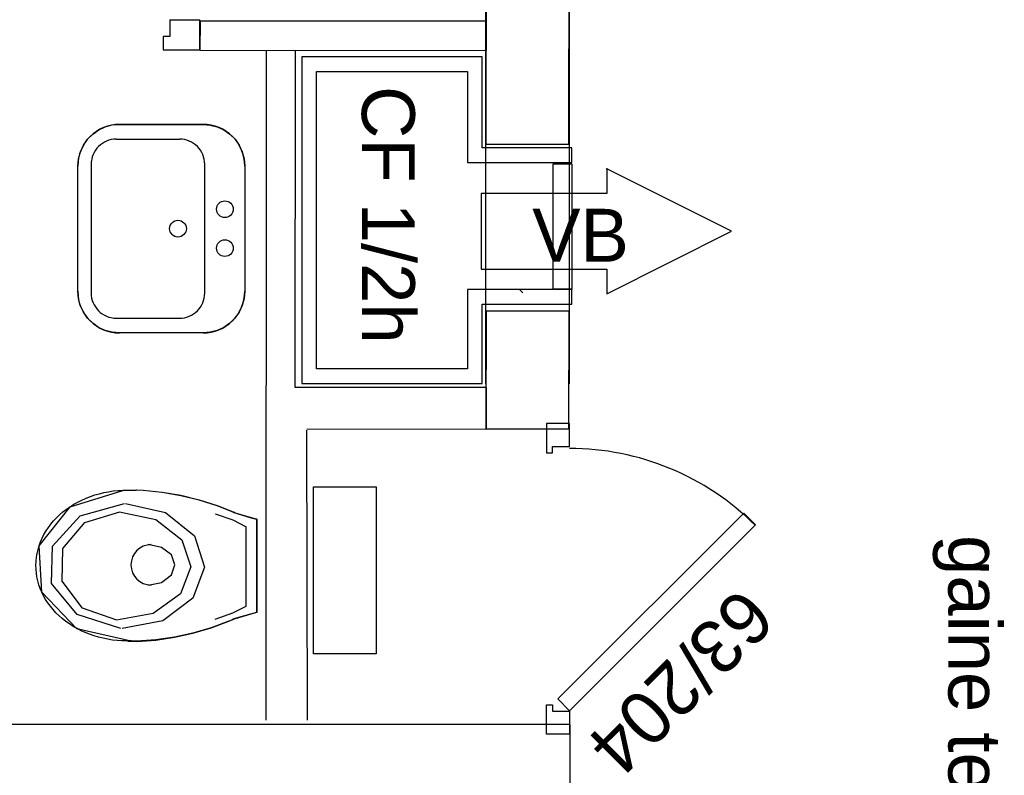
# Model space of a CAD drawing. Header units: millimetres. Extents: x -15 to 127, y -65 to 67.
# Tile 343 of 476: x 111.674 to 111.91, y 27.706 to 27.887. Entities that reach past the tile are written whole.
import ezdxf

# ---------------------------------------------------------------- set-up
doc = ezdxf.new("R2010")
doc.units = ezdxf.units.MM
doc.header["$MEASUREMENT"] = 0
doc.linetypes.add('PC_DASH_2', pattern=[0.125, 0.05555555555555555, -0.06944444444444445])
doc.layers.add('Calque 5', color=7, linetype='Continuous')
doc.styles.get("Standard").update_dxf_attribs({"font": 'BKANT.TTF'})

# ---------------------------------------------------------------- blocks, each defined once
blk = doc.blocks.new('PD_31053')
at = {"layer": 'Calque 5', "color": 0}
blk.add_lwpolyline([(44.27606019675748, -39.09970136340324), (44.27606019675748, -39.10565633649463), (44.30597155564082, -39.09065620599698), (44.27606019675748, -39.07565633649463), (44.27606019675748, -39.08161157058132), (44.24597155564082, -39.08161157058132), (44.24597155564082, -39.09970136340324), (44.27606019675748, -39.09970136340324)], dxfattribs=at)
blk.add_point((44.27606019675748, -39.07565633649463), dxfattribs=at)
blk = doc.blocks.new('PD_31352')
at = {"layer": 'Calque 5', "color": 0}
for p, q in [((44.17141843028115, -39.03993682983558), (44.17862821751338, -39.03993682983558)), ((44.17862821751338, -39.04714661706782), (44.17862821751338, -39.03993682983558)), ((44.16982877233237, -39.04714661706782), (44.17862821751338, -39.04714661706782))]:
    blk.add_line(p, q, dxfattribs=at)
blk.add_lwpolyline([(44.17141843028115, -39.03993682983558), (44.17141843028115, -39.04394226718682), (44.16982877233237, -39.04394226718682), (44.16982877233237, -39.04714661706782), (44.17141843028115, -39.04714661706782)], dxfattribs=at)
blk = doc.blocks.new('PD_32399')
at = {"layer": 'Calque 5', "color": 0}
blk.add_lwpolyline([(44.27606019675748, -39.09970136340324), (44.27606019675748, -39.10565633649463), (44.30597155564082, -39.09065620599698), (44.27606019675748, -39.07565633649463), (44.27606019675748, -39.08161157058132), (44.24597155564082, -39.08161157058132), (44.24597155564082, -39.09970136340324), (44.27606019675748, -39.09970136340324)], dxfattribs=at)
blk.add_point((44.27606019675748, -39.07565633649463), dxfattribs=at)
blk = doc.blocks.new('PD_32698')
at = {"layer": 'Calque 5', "color": 0}
for p, q in [((44.17141843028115, -39.03993682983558), (44.17862821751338, -39.03993682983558)), ((44.17862821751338, -39.04714661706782), (44.17862821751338, -39.03993682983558)), ((44.16982877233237, -39.04714661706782), (44.17862821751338, -39.04714661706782))]:
    blk.add_line(p, q, dxfattribs=at)
blk.add_lwpolyline([(44.17141843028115, -39.03993682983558), (44.17141843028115, -39.04394226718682), (44.16982877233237, -39.04394226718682), (44.16982877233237, -39.04714661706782), (44.17141843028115, -39.04714661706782)], dxfattribs=at)

msp = doc.modelspace()

# ---------------------------------------------------------------- linework, layer by layer
at = {"layer": 'Calque 5', "color": 0, "linetype": 'PC_DASH_2'}
for p, q in [((111.7854806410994, 27.39953024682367), (111.7854806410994, 30.05399058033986)), ((111.7854806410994, 27.39953024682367), (111.7854806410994, 30.05399058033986)), ((111.8054806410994, 27.39953024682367), (111.8054806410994, 30.05399058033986)), ((111.8054806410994, 27.39953024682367), (111.8054806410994, 30.05399058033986))]:
    msp.add_line(p, q, dxfattribs=at)
at = {"layer": 'Calque 5', "color": 0}
for p, q in [((111.73282468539, 27.87949769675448), (111.7327183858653, 27.71893064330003)), ((111.73282468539, 27.87949769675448), (111.7327183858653, 27.71893064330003)), ((111.7397772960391, 27.79869271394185), (111.739836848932, 27.87949419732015)), ((111.7397772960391, 27.79869271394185), (111.739836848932, 27.87949419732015)), ((111.741357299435, 27.8742819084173), (111.7414123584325, 27.8742819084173)), ((111.741357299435, 27.8742819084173), (111.7414123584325, 27.8742819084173)), ((111.7177172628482, 27.8617495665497), (111.6977174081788, 27.86175369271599)), ((111.7177172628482, 27.8617495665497), (111.6977174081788, 27.86175369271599)), ((111.696916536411, 27.85820546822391), (111.7121165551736, 27.85820244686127)), ((111.696916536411, 27.85820546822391), (111.7121165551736, 27.85820244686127)), ((111.6877093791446, 27.82175559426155), (111.6877153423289, 27.85175547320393)), ((111.6877093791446, 27.82175559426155), (111.6877153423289, 27.85175547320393)), ((111.6909153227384, 27.85220653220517), (111.6909091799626, 27.82130315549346)), ((111.6909153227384, 27.85220653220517), (111.6909091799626, 27.82130315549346)), ((111.7181092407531, 27.82129783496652), (111.718115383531, 27.85220122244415)), ((111.7181092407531, 27.82129783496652), (111.718115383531, 27.85220122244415)), ((111.7277153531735, 27.8517475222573), (111.7277093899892, 27.82174764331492)), ((111.7277153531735, 27.8517475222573), (111.7277093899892, 27.82174764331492)), ((111.741357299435, 27.8214203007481), (111.7414123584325, 27.82136524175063)), ((111.741357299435, 27.8214203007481), (111.7414123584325, 27.82136524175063)), ((111.7935343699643, 27.82215989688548), (111.7943290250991, 27.82136524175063)), ((111.7935343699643, 27.82215989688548), (111.7943290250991, 27.82136524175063)), ((111.6969080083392, 27.81530202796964), (111.7121080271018, 27.81529900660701)), ((111.6969080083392, 27.81530202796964), (111.7121080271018, 27.81529900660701)), ((111.7177073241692, 27.8117495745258), (111.6977074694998, 27.81175370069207)), ((111.7177073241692, 27.8117495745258), (111.6977074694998, 27.81175370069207)), ((111.7427185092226, 27.71893064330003), (111.7425949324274, 27.78847559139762)), ((111.7427185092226, 27.71893064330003), (111.7425949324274, 27.78847559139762)), ((111.7016936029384, 27.77401076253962), (111.6986816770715, 27.77401076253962)), ((111.7016936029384, 27.77401076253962), (111.6986816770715, 27.77401076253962)), ((111.7305977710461, 27.74471307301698), (111.7305977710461, 27.76703507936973)), ((111.7305977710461, 27.74471307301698), (111.7305977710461, 27.76703507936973)), ((111.7280144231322, 27.74629758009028), (111.7280144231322, 27.76534758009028)), ((111.7280144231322, 27.74629758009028), (111.7280144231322, 27.76534758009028)), ((111.7020227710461, 27.73781077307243), (111.6996804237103, 27.73781077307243)), ((111.7020227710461, 27.73781077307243), (111.6996804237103, 27.73781077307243))]:
    msp.add_line(p, q, dxfattribs=at)
for points in [[(111.8053418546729, 27.90295175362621), (111.8052714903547, 27.85695796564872), (111.7858843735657, 27.85696406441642), (111.7855243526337, 27.85696417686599), (111.7855947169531, 27.90295796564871), (111.8053418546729, 27.90295175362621)], [(111.8053418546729, 27.90295175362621), (111.8052714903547, 27.85695796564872), (111.7858843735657, 27.85696406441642), (111.7855243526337, 27.85696417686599), (111.7855947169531, 27.90295796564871), (111.8053418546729, 27.90295175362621)], [(111.7169870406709, 27.88650560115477), (111.7169850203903, 27.8795056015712), (111.7855937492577, 27.87947136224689), (111.7855957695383, 27.88647136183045), (111.7169870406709, 27.88650560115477)], [(111.7169870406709, 27.88650560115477), (111.7169850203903, 27.8795056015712), (111.7855937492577, 27.87947136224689), (111.7855957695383, 27.88647136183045), (111.7169870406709, 27.88650560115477)], [(111.7810468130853, 27.85258763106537), (111.8060880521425, 27.85258763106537), (111.8060880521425, 27.85608763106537), (111.7845468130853, 27.85608763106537), (111.7845468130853, 27.87794305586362), (111.741357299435, 27.87794305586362), (111.741357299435, 27.79963019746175), (111.7845468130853, 27.79963019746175), (111.7845468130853, 27.81865989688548), (111.8060880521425, 27.81865989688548), (111.8060880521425, 27.82215989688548), (111.7810468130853, 27.82215989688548), (111.7810468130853, 27.80313019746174), (111.744857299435, 27.80313019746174), (111.744857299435, 27.87444305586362), (111.7810468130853, 27.87444305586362), (111.7810468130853, 27.85258763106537)], [(111.7810468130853, 27.85258763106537), (111.8060880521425, 27.85258763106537), (111.8060880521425, 27.85608763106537), (111.7845468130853, 27.85608763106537), (111.7845468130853, 27.87794305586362), (111.741357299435, 27.87794305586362), (111.741357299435, 27.79963019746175), (111.7845468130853, 27.79963019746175), (111.7845468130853, 27.81865989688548), (111.8060880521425, 27.81865989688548), (111.8060880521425, 27.82215989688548), (111.7810468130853, 27.82215989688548), (111.7810468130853, 27.80313019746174), (111.744857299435, 27.80313019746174), (111.744857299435, 27.87444305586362), (111.7810468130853, 27.87444305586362), (111.7810468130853, 27.85258763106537)], [(111.7177073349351, 27.81174957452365), (111.6977074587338, 27.8117537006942), (111.6959711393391, 27.81190576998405), (111.6942875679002, 27.81235731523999), (111.6927078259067, 27.81309416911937), (111.6912802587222, 27.81409420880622), (111.6900478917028, 27.81532705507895), (111.6890482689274, 27.81675517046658), (111.6883118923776, 27.8183350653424), (111.6878610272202, 27.82001880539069), (111.6877093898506, 27.82175529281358), (111.6877093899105, 27.82175559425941), (111.6877153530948, 27.85175547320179), (111.6878676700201, 27.85349188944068), (111.688319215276, 27.8551754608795), (111.6890560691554, 27.85675520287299), (111.6900561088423, 27.85818277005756), (111.691288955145, 27.85941528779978), (111.6927170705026, 27.86041475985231), (111.6942969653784, 27.86115113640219), (111.6959807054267, 27.86160200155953), (111.6977171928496, 27.86175363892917), (111.6977173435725, 27.86175363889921), (111.7177172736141, 27.86174956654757), (111.719453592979, 27.86159734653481), (111.7211371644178, 27.86114580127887), (111.7227170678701, 27.86040879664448), (111.7241446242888, 27.85940875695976), (111.7253769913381, 27.85817606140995), (111.7263764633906, 27.85674794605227), (111.7271128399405, 27.85516805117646), (111.7275637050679, 27.85348416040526), (111.7277153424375, 27.85174767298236), (111.7277153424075, 27.85174752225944), (111.7277093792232, 27.82174764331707), (111.7275571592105, 27.82001132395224), (111.7271056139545, 27.8183277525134), (111.7263687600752, 27.81674801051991), (111.7253685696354, 27.81532029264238), (111.7241358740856, 27.81408792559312), (111.7227077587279, 27.81308845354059), (111.7211278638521, 27.81235207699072), (111.7194441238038, 27.81190121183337), (111.717707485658, 27.8117495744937), (111.7177073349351, 27.81174957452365)], [(111.7177073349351, 27.81174957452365), (111.6977074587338, 27.8117537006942), (111.6959711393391, 27.81190576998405), (111.6942875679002, 27.81235731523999), (111.6927078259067, 27.81309416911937), (111.6912802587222, 27.81409420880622), (111.6900478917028, 27.81532705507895), (111.6890482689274, 27.81675517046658), (111.6883118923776, 27.8183350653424), (111.6878610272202, 27.82001880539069), (111.6877093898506, 27.82175529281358), (111.6877093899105, 27.82175559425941), (111.6877153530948, 27.85175547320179), (111.6878676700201, 27.85349188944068), (111.688319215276, 27.8551754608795), (111.6890560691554, 27.85675520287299), (111.6900561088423, 27.85818277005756), (111.691288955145, 27.85941528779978), (111.6927170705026, 27.86041475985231), (111.6942969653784, 27.86115113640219), (111.6959807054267, 27.86160200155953), (111.6977171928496, 27.86175363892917), (111.6977173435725, 27.86175363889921), (111.7177172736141, 27.86174956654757), (111.719453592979, 27.86159734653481), (111.7211371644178, 27.86114580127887), (111.7227170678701, 27.86040879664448), (111.7241446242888, 27.85940875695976), (111.7253769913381, 27.85817606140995), (111.7263764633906, 27.85674794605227), (111.7271128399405, 27.85516805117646), (111.7275637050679, 27.85348416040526), (111.7277153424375, 27.85174767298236), (111.7277153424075, 27.85174752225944), (111.7277093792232, 27.82174764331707), (111.7275571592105, 27.82001132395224), (111.7271056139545, 27.8183277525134), (111.7263687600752, 27.81674801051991), (111.7253685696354, 27.81532029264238), (111.7241358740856, 27.81408792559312), (111.7227077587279, 27.81308845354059), (111.7211278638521, 27.81235207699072), (111.7194441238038, 27.81190121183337), (111.717707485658, 27.8117495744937), (111.7177073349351, 27.81174957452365)], [(111.8015880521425, 27.82225716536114), (111.8015880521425, 27.85225716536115), (111.8060880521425, 27.85225716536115), (111.8060880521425, 27.82225716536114), (111.8015880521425, 27.82225716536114)], [(111.8015880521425, 27.82225716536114), (111.8015880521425, 27.85225716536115), (111.8060880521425, 27.85225716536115), (111.8060880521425, 27.82225716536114), (111.8015880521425, 27.82225716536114)], [(111.8053418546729, 27.81705445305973), (111.8052714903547, 27.78865706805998), (111.7858843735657, 27.78866054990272), (111.7855243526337, 27.78866061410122), (111.7855947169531, 27.81705799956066), (111.8053418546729, 27.81705445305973)], [(111.8053418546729, 27.81705445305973), (111.8052714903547, 27.78865706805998), (111.7858843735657, 27.78866054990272), (111.7855243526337, 27.78866061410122), (111.7855947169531, 27.81705799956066), (111.8053418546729, 27.81705445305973)], [(111.7425945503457, 27.78873839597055), (111.7855944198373, 27.78869273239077), (111.7855957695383, 27.79864405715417), (111.7397772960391, 27.79869271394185)], [(111.7425945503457, 27.78873839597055), (111.7855944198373, 27.78869273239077), (111.7855957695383, 27.79864405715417), (111.7397772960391, 27.79869271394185)], [(111.8054751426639, 27.79003864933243), (111.7999751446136, 27.79003864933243), (111.7999751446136, 27.78303865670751), (111.8014751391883, 27.78303865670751), (111.8014751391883, 27.78453865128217), (111.8054751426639, 27.78453864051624), (111.8054751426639, 27.79003864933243)], [(111.8054751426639, 27.79003864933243), (111.7999751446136, 27.79003864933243), (111.7999751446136, 27.78303865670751), (111.8014751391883, 27.78303865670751), (111.8014751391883, 27.78453865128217), (111.8054751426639, 27.78453864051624), (111.8054751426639, 27.79003864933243)], [(111.7305489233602, 27.74476105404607), (111.7261790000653, 27.74354729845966), (111.7248793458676, 27.74312186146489), (111.7250715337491, 27.74316830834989), (111.7239105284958, 27.74267729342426), (111.7196587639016, 27.74109870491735), (111.7153072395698, 27.73982055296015), (111.710877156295, 27.73884905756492), (111.7063900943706, 27.73818895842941), (111.701867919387, 27.73784346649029), (111.7020227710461, 27.73785875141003), (111.6996804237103, 27.73785875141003), (111.7004863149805, 27.73793081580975), (111.6994160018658, 27.7379133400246), (111.6982728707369, 27.73794265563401), (111.6971331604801, 27.73802146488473), (111.6959999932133, 27.73814954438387), (111.6948764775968, 27.73832654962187), (111.6937656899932, 27.73855199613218), (111.6926706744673, 27.73882525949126), (111.6915944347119, 27.73914559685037), (111.6905399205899, 27.73951212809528), (111.6895100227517, 27.73992384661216), (111.6885075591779, 27.74037962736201), (111.6875352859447, 27.74087821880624), (111.6865958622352, 27.74141825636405), (111.6856918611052, 27.74199825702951), (111.6848257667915, 27.7426166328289), (111.6839999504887, 27.74327168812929), (111.6832166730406, 27.74396162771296), (111.6824780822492, 27.74468456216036), (111.6817862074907, 27.7454385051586), (111.681142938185, 27.74622139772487), (111.6805500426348, 27.74703108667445), (111.6800091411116, 27.74786535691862), (111.6795217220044, 27.74872192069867), (111.6790891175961, 27.74959843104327), (111.6787125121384, 27.75049248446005), (111.6783929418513, 27.75140162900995), (111.6781312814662, 27.75232337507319), (111.6779282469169, 27.75325519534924), (111.67778439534, 27.75419453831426), (111.6777001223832, 27.7551388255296), (111.6776756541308, 27.75608546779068), (111.6777110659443, 27.75703187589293), (111.677806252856, 27.75797545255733), (111.6779609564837, 27.75891360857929), (111.6781747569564, 27.75984377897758), (111.6784470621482, 27.76076340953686), (111.6787771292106, 27.76166998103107), (111.6791640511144, 27.76256100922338), (111.6796067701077, 27.76343405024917), (111.6801040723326, 27.76428671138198), (111.6806545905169, 27.76511665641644), (111.6812568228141, 27.76592161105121), (111.6819091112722, 27.76669936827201), (111.6826096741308, 27.767447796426), (111.6833565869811, 27.76816484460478), (111.6841478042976, 27.76884854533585), (111.6849811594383, 27.76949702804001), (111.6858543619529, 27.77010851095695), (111.6867650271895, 27.77068132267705), (111.6877106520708, 27.77121388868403), (111.6886886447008, 27.77170475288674), (111.6896963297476, 27.77215256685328), (111.6907309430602, 27.77255610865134), (111.6917896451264, 27.77291426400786), (111.6928695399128, 27.77322605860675), (111.693967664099, 27.77349063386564), (111.6950810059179, 27.7737072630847), (111.6962065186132, 27.77387535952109), (111.6973411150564, 27.77399445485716), (111.6984816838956, 27.77406422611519), (111.6986816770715, 27.77405874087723), (111.7016936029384, 27.77405874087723), (111.701867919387, 27.77411046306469), (111.703390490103, 27.77402957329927), (111.7079033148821, 27.77357806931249), (111.7123736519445, 27.77281286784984), (111.7167797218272, 27.77173769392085), (111.721100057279, 27.77035779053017), (111.725313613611, 27.76867987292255), (111.7248793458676, 27.76881032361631), (111.7292227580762, 27.76750487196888), (111.7305489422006, 27.76717112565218), (111.7305977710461, 27.76708305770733), (111.7305977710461, 27.74476105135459)], [(111.7305489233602, 27.74476105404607), (111.7261790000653, 27.74354729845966), (111.7248793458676, 27.74312186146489), (111.7250715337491, 27.74316830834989), (111.7239105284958, 27.74267729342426), (111.7196587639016, 27.74109870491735), (111.7153072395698, 27.73982055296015), (111.710877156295, 27.73884905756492), (111.7063900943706, 27.73818895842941), (111.701867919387, 27.73784346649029), (111.7020227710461, 27.73785875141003), (111.6996804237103, 27.73785875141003), (111.7004863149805, 27.73793081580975), (111.6994160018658, 27.7379133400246), (111.6982728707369, 27.73794265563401), (111.6971331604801, 27.73802146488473), (111.6959999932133, 27.73814954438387), (111.6948764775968, 27.73832654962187), (111.6937656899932, 27.73855199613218), (111.6926706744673, 27.73882525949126), (111.6915944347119, 27.73914559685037), (111.6905399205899, 27.73951212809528), (111.6895100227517, 27.73992384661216), (111.6885075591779, 27.74037962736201), (111.6875352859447, 27.74087821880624), (111.6865958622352, 27.74141825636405), (111.6856918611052, 27.74199825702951), (111.6848257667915, 27.7426166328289), (111.6839999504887, 27.74327168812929), (111.6832166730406, 27.74396162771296), (111.6824780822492, 27.74468456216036), (111.6817862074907, 27.7454385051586), (111.681142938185, 27.74622139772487), (111.6805500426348, 27.74703108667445), (111.6800091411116, 27.74786535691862), (111.6795217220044, 27.74872192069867), (111.6790891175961, 27.74959843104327), (111.6787125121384, 27.75049248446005), (111.6783929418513, 27.75140162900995), (111.6781312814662, 27.75232337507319), (111.6779282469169, 27.75325519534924), (111.67778439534, 27.75419453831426), (111.6777001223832, 27.7551388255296), (111.6776756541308, 27.75608546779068), (111.6777110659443, 27.75703187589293), (111.677806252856, 27.75797545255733), (111.6779609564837, 27.75891360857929), (111.6781747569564, 27.75984377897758), (111.6784470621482, 27.76076340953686), (111.6787771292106, 27.76166998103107), (111.6791640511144, 27.76256100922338), (111.6796067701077, 27.76343405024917), (111.6801040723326, 27.76428671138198), (111.6806545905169, 27.76511665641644), (111.6812568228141, 27.76592161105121), (111.6819091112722, 27.76669936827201), (111.6826096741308, 27.767447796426), (111.6833565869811, 27.76816484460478), (111.6841478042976, 27.76884854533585), (111.6849811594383, 27.76949702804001), (111.6858543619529, 27.77010851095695), (111.6867650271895, 27.77068132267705), (111.6877106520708, 27.77121388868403), (111.6886886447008, 27.77170475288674), (111.6896963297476, 27.77215256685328), (111.6907309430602, 27.77255610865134), (111.6917896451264, 27.77291426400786), (111.6928695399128, 27.77322605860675), (111.693967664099, 27.77349063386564), (111.6950810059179, 27.7737072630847), (111.6962065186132, 27.77387535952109), (111.6973411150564, 27.77399445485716), (111.6984816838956, 27.77406422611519), (111.6986816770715, 27.77405874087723), (111.7016936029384, 27.77405874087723), (111.701867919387, 27.77411046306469), (111.703390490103, 27.77402957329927), (111.7079033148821, 27.77357806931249), (111.7123736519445, 27.77281286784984), (111.7167797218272, 27.77173769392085), (111.721100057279, 27.77035779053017), (111.725313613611, 27.76867987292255), (111.7248793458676, 27.76881032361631), (111.7292227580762, 27.76750487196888), (111.7305489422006, 27.76717112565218), (111.7305977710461, 27.76708305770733), (111.7305977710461, 27.74476105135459)], [(111.7004863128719, 27.73788283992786), (111.6874863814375, 27.74085688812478), (111.679073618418, 27.74958446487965), (111.6784547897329, 27.76073880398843), (111.6858657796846, 27.77006810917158), (111.6984816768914, 27.77401624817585)], [(111.7004863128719, 27.73788283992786), (111.6874863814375, 27.74085688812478), (111.679073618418, 27.74958446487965), (111.6784547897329, 27.76073880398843), (111.6858657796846, 27.77006810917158), (111.6984816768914, 27.77401624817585)], [(111.725313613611, 27.76863189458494), (111.721100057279, 27.77030981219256), (111.7167797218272, 27.77168971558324), (111.7123736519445, 27.77276488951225), (111.7079033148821, 27.77353009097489), (111.703390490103, 27.77398159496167), (111.701867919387, 27.77406248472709)], [(111.725313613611, 27.76863189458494), (111.721100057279, 27.77030981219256), (111.7167797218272, 27.77168971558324), (111.7123736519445, 27.77276488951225), (111.7079033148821, 27.77353009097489), (111.703390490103, 27.77398159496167), (111.701867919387, 27.77406248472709)], [(111.759188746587, 27.77484137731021), (111.759188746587, 27.73484137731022), (111.744188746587, 27.73484137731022), (111.744188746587, 27.77484137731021), (111.759188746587, 27.77484137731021)], [(111.759188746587, 27.77484137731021), (111.759188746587, 27.73484137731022), (111.744188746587, 27.73484137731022), (111.744188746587, 27.77484137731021), (111.759188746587, 27.77484137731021)], [(111.6980259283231, 27.74091262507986), (111.6875947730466, 27.74425041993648), (111.6814081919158, 27.75172122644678), (111.6816680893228, 27.7606660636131), (111.6882819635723, 27.76790131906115), (111.6988958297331, 27.77085184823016)], [(111.6980259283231, 27.74091262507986), (111.6875947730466, 27.74425041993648), (111.6814081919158, 27.75172122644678), (111.6816680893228, 27.7606660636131), (111.6882819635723, 27.76790131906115), (111.6988958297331, 27.77085184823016)], [(111.6991051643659, 27.77085184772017), (111.7087081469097, 27.76870000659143), (111.7156366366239, 27.76311437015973), (111.7180341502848, 27.75559160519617), (111.7152582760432, 27.74814743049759), (111.7080528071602, 27.74277650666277), (111.6983484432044, 27.74091796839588)], [(111.6991051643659, 27.77085184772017), (111.7087081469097, 27.76870000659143), (111.7156366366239, 27.76311437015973), (111.7180341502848, 27.75559160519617), (111.7152582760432, 27.74814743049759), (111.7080528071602, 27.74277650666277), (111.6983484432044, 27.74091796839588)], [(111.697055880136, 27.74290632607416), (111.6888318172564, 27.7458052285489), (111.6839542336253, 27.75229368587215), (111.6841591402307, 27.76006235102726), (111.6893736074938, 27.76634623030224), (111.6977417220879, 27.76890878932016)], [(111.697055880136, 27.74290632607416), (111.6888318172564, 27.7458052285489), (111.6839542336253, 27.75229368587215), (111.6841591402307, 27.76006235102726), (111.6893736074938, 27.76634623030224), (111.6977417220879, 27.76890878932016)], [(111.6976758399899, 27.76890879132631), (111.7063733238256, 27.76704037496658), (111.7126485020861, 27.76219043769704), (111.7148199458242, 27.75565851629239), (111.7123058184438, 27.74919483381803), (111.7057797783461, 27.74453132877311), (111.6969904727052, 27.74291758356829)], [(111.6976758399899, 27.76890879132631), (111.7063733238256, 27.76704037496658), (111.7126485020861, 27.76219043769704), (111.7148199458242, 27.75565851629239), (111.7123058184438, 27.74919483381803), (111.7057797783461, 27.74453132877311), (111.6969904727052, 27.74291758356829)], [(111.7206034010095, 27.76842258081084), (111.7248867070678, 27.7669317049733), (111.7280144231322, 27.765293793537)], [(111.7206034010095, 27.76842258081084), (111.7248867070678, 27.7669317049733), (111.7280144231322, 27.765293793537)], [(111.7248793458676, 27.76876234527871), (111.7292227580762, 27.76745689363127), (111.7305489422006, 27.76712314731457)], [(111.7248793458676, 27.76876234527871), (111.7292227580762, 27.76745689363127), (111.7305489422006, 27.76712314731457)], [(111.8055309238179, 27.72120260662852), (111.8027025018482, 27.72403102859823), (111.847250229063, 27.76857875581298), (111.8500786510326, 27.76575033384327), (111.8055309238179, 27.72120260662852)], [(111.8055309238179, 27.72120260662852), (111.8027025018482, 27.72403102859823), (111.847250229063, 27.76857875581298), (111.8500786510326, 27.76575033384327), (111.8055309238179, 27.72120260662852)], [(111.7045545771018, 27.75132510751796), (111.7077701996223, 27.75197404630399), (111.7101241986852, 27.75374698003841), (111.7109858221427, 27.75616885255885), (111.7101241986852, 27.75859072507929), (111.7077701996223, 27.76036365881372), (111.7045545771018, 27.76101259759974)], [(111.7045545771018, 27.75132510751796), (111.7077701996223, 27.75197404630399), (111.7101241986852, 27.75374698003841), (111.7109858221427, 27.75616885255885), (111.7101241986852, 27.75859072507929), (111.7077701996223, 27.76036365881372), (111.7045545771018, 27.76101259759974)], [(111.7206034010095, 27.74316879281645), (111.7248867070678, 27.74465966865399), (111.7280144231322, 27.74629758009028)], [(111.7206034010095, 27.74316879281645), (111.7248867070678, 27.74465966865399), (111.7280144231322, 27.74629758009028)], [(111.7305489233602, 27.74471307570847), (111.7261790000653, 27.74349932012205), (111.7248793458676, 27.74307388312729)], [(111.7305489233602, 27.74471307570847), (111.7261790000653, 27.74349932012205), (111.7248793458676, 27.74307388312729)], [(111.701867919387, 27.73779548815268), (111.7063900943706, 27.73814098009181), (111.710877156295, 27.73880107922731), (111.7153072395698, 27.73977257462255), (111.7196587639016, 27.74105072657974), (111.7239105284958, 27.74262931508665), (111.7250715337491, 27.74312033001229)], [(111.701867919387, 27.73779548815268), (111.7063900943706, 27.73814098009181), (111.710877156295, 27.73880107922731), (111.7153072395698, 27.73977257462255), (111.7196587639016, 27.74105072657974), (111.7239105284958, 27.74262931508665), (111.7250715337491, 27.74312033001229)], [(111.7856427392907, 27.69693064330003), (111.7856627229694, 27.64047739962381), (111.8056384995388, 27.64047739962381), (111.8056384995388, 27.71793064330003), (111.243520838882, 27.71793064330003), (111.243520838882, 27.73182426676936), (111.2313364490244, 27.73440621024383), (111.2233681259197, 27.73440621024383), (111.2233681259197, 27.71793064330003), (111.1672855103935, 27.71793064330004), (111.1672855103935, 27.6130433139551), (111.1872855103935, 27.6130433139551), (111.1872855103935, 27.69693064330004), (111.7856427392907, 27.69693064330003)], [(111.7856427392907, 27.69693064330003), (111.7856627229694, 27.64047739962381), (111.8056384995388, 27.64047739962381), (111.8056384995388, 27.71793064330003), (111.243520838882, 27.71793064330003), (111.243520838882, 27.73182426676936), (111.2313364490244, 27.73440621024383), (111.2233681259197, 27.73440621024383), (111.2233681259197, 27.71793064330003), (111.1672855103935, 27.71793064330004), (111.1672855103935, 27.6130433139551), (111.1872855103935, 27.6130433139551), (111.1872855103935, 27.69693064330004), (111.7856427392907, 27.69693064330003)], [(111.8054751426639, 27.71557115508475), (111.7999751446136, 27.71557115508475), (111.7999751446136, 27.72257114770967), (111.8014751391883, 27.72257114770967), (111.8014751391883, 27.72107115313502), (111.8054751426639, 27.72107116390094), (111.8054751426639, 27.71557115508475)], [(111.8054751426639, 27.71557115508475), (111.7999751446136, 27.71557115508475), (111.7999751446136, 27.72257114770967), (111.8014751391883, 27.72257114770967), (111.8014751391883, 27.72107115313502), (111.8054751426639, 27.72107116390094), (111.8054751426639, 27.71557115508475)]]:
    msp.add_lwpolyline(points, dxfattribs=at)
for centre, radius in [((111.722955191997, 27.84141532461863), 0.001999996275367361), ((111.722955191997, 27.84141532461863), 0.001999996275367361), ((111.7117124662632, 27.83675062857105), 0.001999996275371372), ((111.7117124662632, 27.83675062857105), 0.001999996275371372), ((111.7229533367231, 27.83208172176), 0.001999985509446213), ((111.7229533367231, 27.83208172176), 0.001999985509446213)]:
    msp.add_circle(centre, radius, dxfattribs=at)
for centre, radius, start, end in [((111.6977155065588, 27.8517536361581), 0.01000000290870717, 89.9891604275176, 179.9894808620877), ((111.6977155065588, 27.8517536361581), 0.01000000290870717, 89.9891604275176, 179.9894808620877), ((111.7177153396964, 27.8517495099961), 0.01000000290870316, 359.988611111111, 89.98891628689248), ((111.7177153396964, 27.8517495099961), 0.01000000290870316, 359.988611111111, 89.98891628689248), ((111.6969154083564, 27.85220542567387), 0.005999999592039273, 89.98922146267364, 179.9894350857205), ((111.6969154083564, 27.85220542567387), 0.005999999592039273, 89.98922146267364, 179.9894350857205), ((111.7121154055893, 27.85220241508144), 0.005999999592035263, 359.988611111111, 89.98891628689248), ((111.7121154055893, 27.85220241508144), 0.005999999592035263, 359.988611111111, 89.98891628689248), ((111.6977093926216, 27.82175360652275), 0.01000001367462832, 179.988611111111, 269.9889162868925), ((111.6977093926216, 27.82175360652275), 0.01000001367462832, 179.988611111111, 269.9889162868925), ((111.6969091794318, 27.82130194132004), 0.005999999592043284, 179.988611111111, 269.9889162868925), ((111.6969091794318, 27.82130194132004), 0.005999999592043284, 179.988611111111, 269.9889162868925), ((111.7121092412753, 27.82129900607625), 0.005999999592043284, 269.988611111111, 359.9889162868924), ((111.7121092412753, 27.82129900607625), 0.005999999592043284, 269.988611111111, 359.9889162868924), ((111.7177093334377, 27.82174957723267), 0.01000000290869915, 269.988611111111, 359.9889162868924), ((111.7177093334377, 27.82174957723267), 0.01000000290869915, 269.988611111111, 359.9889162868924), ((111.8054751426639, 27.72107116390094), 0.06300000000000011, 45.04194444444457, 90), ((111.8054751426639, 27.72107116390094), 0.06300000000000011, 45.04194444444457, 90), ((111.7052829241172, 27.75616884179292), 0.004843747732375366, 90, 270), ((111.7052829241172, 27.75616884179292), 0.004843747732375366, 90, 270)]:
    msp.add_arc(centre, radius, start, end, dxfattribs=at)

# ---------------------------------------------------------------- block references
at = {"layer": 'Calque 5'}
for name in ['PD_31352', 'PD_32698', 'PD_31053', 'PD_32399']:
    msp.add_blockref(name, (67.5383568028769, 66.9267819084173), dxfattribs=at)

# ---------------------------------------------------------------- texts
at = {"layer": 'Calque 5', "color": 0, "char_height": 0.01267795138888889, "attachment_point": 1}
for s, insert, width, rotation in [('{\\fArial|b0|i0|c0|p34;\\W0.98;CF 1/2h}', (111.7684467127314, 27.87092606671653), 0.07055555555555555, 270), ('{\\fArial|b0|i0|c0|p34;\\W0.98;CF 1/2h}', (111.7684467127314, 27.87092606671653), 0.07055555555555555, 270), ('{\\fArial|b0|i0|c0|p34;\\W0.98;gaine technique}', (111.9089532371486, 27.76329347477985), 0.1234722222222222, 270), ('{\\fArial|b0|i0|c0|p34;\\W0.98;gaine technique}', (111.9089532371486, 27.76329347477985), 0.1234722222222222, 270), ('{\\fArial|b0|i0|c0|p34;\\W0.98;63/204}', (111.8554969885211, 27.74232205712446), 0.05291666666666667, 224.99999999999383), ('{\\fArial|b0|i0|c0|p34;\\W0.98;63/204}', (111.8554969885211, 27.74232205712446), 0.05291666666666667, 224.99999999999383)]:
    msp.add_mtext(s, dxfattribs=dict(at, insert=insert, width=width, rotation=rotation))
at = {"layer": 'Calque 5', "color": 0, "insert": (111.7965790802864, 27.84150824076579), "char_height": 0.01267795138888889, "width": 0.01763888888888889, "attachment_point": 1}
msp.add_mtext('{\\fArial|b0|i0|c0|p34;\\W0.98;VB}', dxfattribs=at)
msp.add_mtext('{\\fArial|b0|i0|c0|p34;\\W0.98;VB}', dxfattribs=at)

doc.saveas('drawing.dxf')
